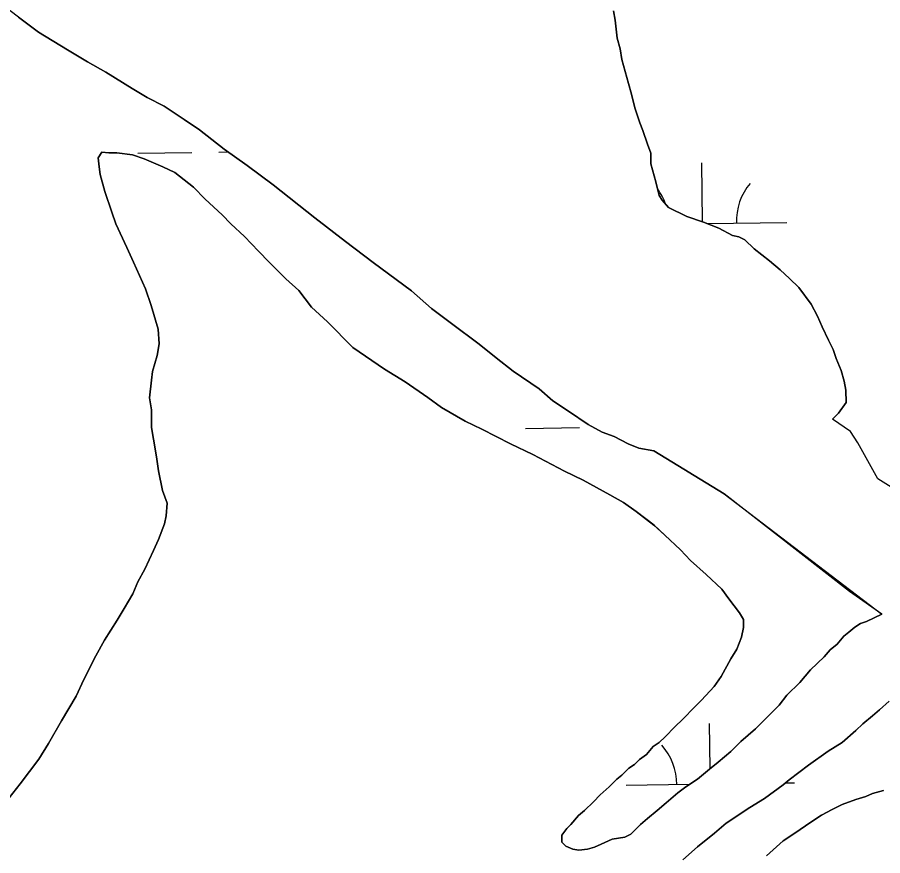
# Model space of a CAD drawing. Extents: x 3767014 to 3805179, y 361544 to 387384.
# Drawn here: x 3771829 to 3772343, y 382132 to 382629 of the extents above; entities that cross this region are included whole.
import ezdxf

# ---------------------------------------------------------------- set-up
doc = ezdxf.new("R2010")
doc.units = 0
doc.layers.add('V-TOPO-SHOR', color=7, linetype='Continuous')
doc.layers.add('V-WETL-SWMP', color=7, linetype='Continuous')

msp = doc.modelspace()

# ---------------------------------------------------------------- linework, layer by layer
at = {"layer": 'V-TOPO-SHOR'}
msp.add_line((3772385.208, 382326.994), (3772339.836, 382355.465), dxfattribs=at)
for points in [[(3772206.929, 382371.927), (3772197.883, 382373.586), (3772191.53, 382376.193), (3772183.345, 382380.571), (3772176.089, 382383.162), (3772167.903, 382387.543), (3772156.053, 382395.473), (3772146.935, 382401.641), (3772138.708, 382408.725), (3772123.209, 382419.303), (3772113.162, 382427.262), (3772103.116, 382435.218), (3772086.687, 382447.584), (3772074.823, 382456.415), (3772062.93, 382467.05), (3772040.12, 382483.826), (3772023.691, 382496.191), (3772005.431, 382510.333), (3771980.773, 382529.785), (3771965.259, 382541.264), (3771951.577, 382550.967), (3771936.966, 382562.461), (3771927.85, 382568.629), (3771916.001, 382576.561), (3771905.996, 382581.812), (3771896.895, 382587.08), (3771881.41, 382596.756), (3771870.49, 382602.896), (3771858.657, 382609.925), (3771841.353, 382620.472), (3771829.489, 382629.303), (3771820.359, 382636.375)], [(3772182.96, 382633.088), (3772183.947, 382627.691), (3772185.02, 382616.886), (3772186.922, 382610.603), (3772187.924, 382604.305), (3772191.76, 382589.936), (3772193.662, 382583.653), (3772195.594, 382575.568), (3772198.44, 382566.593), (3772200.314, 382562.114), (3772203.149, 382554.041), (3772205.037, 382548.661), (3772205.137, 382542.349), (3772206.096, 382538.757), (3772208.013, 382531.573), (3772209.944, 382523.485), (3772211.791, 382520.81), (3772215.468, 382516.358), (3772226.373, 382511.119), (3772236.349, 382507.67), (3772245.422, 382504.205), (3772253.607, 382499.827), (3772257.228, 382498.981), (3772260.863, 382497.236), (3772266.358, 382491.911), (3772270.923, 382488.376), (3772275.49, 382484.839), (3772281.886, 382479.531), (3772287.383, 382474.206)], [(3771821.719, 382163.293), (3771830.464, 382174.397), (3771841.542, 382189.01), (3771847.37, 382198.361), (3771854.946, 382211.802), (3771863.689, 382226.41), (3771868.348, 382236.343), (3771875.338, 382250.368), (3771880.583, 382259.717), (3771888.158, 382271.405), (3771892.24, 382278.417), (3771897.485, 382287.183), (3771900.395, 382294.193), (3771904.475, 382301.791), (3771909.715, 382312.891), (3771912.628, 382319.32), (3771916.12, 382328.667), (3771917.283, 382333.341), (3771917.856, 382340.932), (3771914.928, 382348.52), (3771912.579, 382360.198), (3771911.401, 382368.372), (3771909.636, 382378.88), (3771908.46, 382385.886), (3771908.448, 382396.396), (3771907.27, 382403.403), (3771908.425, 382413.917), (3771909.003, 382419.172), (3771911.913, 382428.519), (3771913.07, 382435.528), (3771912.476, 382444.287), (3771908.372, 382458.297), (3771904.856, 382468.22), (3771897.829, 382483.979), (3771893.731, 382492.732), (3771887.29, 382506.741), (3771884.947, 382513.745), (3771880.843, 382526.002), (3771877.912, 382535.927), (3771877.322, 382540.598), (3771876.732, 382545.853), (3771879.063, 382549.359), (3771883.153, 382548.78), (3771887.822, 382548.786), (3771897.167, 382547.631), (3771904.178, 382545.302), (3771915.28, 382540.643), (3771922.29, 382537.149), (3771933.396, 382528.402), (3771940.413, 382521.404), (3771950.352, 382512.072), (3771955.613, 382506.822), (3771963.799, 382499.241), (3771971.985, 382490.492), (3771978.416, 382484.075), (3771988.355, 382474.161)], [(3771988.355, 382474.161), (3771995.955, 382467.163), (3772003.559, 382457.245), (3772012.912, 382448.495), (3772028.114, 382433.332), (3772046.817, 382420.507), (3772059.088, 382412.932), (3772072.531, 382403.603), (3772080.713, 382397.775), (3772094.74, 382389.615), (3772104.673, 382384.956), (3772121.618, 382376.217), (3772135.057, 382369.809), (3772153.755, 382359.905), (3772164.855, 382354.662), (3772180.633, 382345.921), (3772188.815, 382341.26), (3772196.413, 382336.013), (3772206.933, 382327.852), (3772213.364, 382322.019), (3772222.719, 382313.272), (3772228.567, 382306.856), (3772237.92, 382298.69), (3772247.273, 382289.943), (3772251.369, 382284.109), (3772257.802, 382275.941), (3772260.143, 382271.855), (3772260.149, 382267.184), (3772258.988, 382261.343), (3772256.075, 382254.333), (3772252.579, 382248.488), (3772246.753, 382237.969), (3772242.671, 382232.124), (3772235.089, 382223.94), (3772231.008, 382219.849), (3772224.008, 382212.832), (3772219.342, 382208.154), (3772213.51, 382202.307), (3772210.01, 382198.799), (3772206.51, 382196.46), (3772202.428, 382191.783), (3772198.342, 382188.858), (3772195.428, 382185.936), (3772191.926, 382183.595), (3772187.842, 382179.503), (3772184.926, 382177.162), (3772180.26, 382172.484), (3772175.009, 382167.807), (3772170.928, 382163.715), (3772165.679, 382158.454), (3772162.179, 382155.529), (3772157.511, 382150.268), (3772155.178, 382147.929), (3772152.264, 382143.837), (3772152.27, 382139.749), (3772154.607, 382137.417), (3772158.699, 382135.67), (3772162.203, 382135.09), (3772167.458, 382135.68), (3772171.544, 382136.853), (3772175.63, 382138.611), (3772182.048, 382141.537), (3772189.64, 382142.715), (3772193.14, 382144.472), (3772198.975, 382150.319), (3772203.057, 382153.825), (3772208.891, 382158.505), (3772214.14, 382163.182), (3772221.143, 382169.032), (3772225.81, 382172.542), (3772232.812, 382177.221), (3772239.81, 382183.069), (3772245.061, 382187.162), (3772252.647, 382193.595), (3772258.478, 382199.442), (3772267.229, 382207.044), (3772273.061, 382212.891), (3772281.227, 382221.077), (3772285.89, 382226.922), (3772293.474, 382234.522), (3772299.888, 382242.123), (3772308.053, 382249.723), (3772311.554, 382253.815), (3772315.635, 382257.325), (3772319.719, 382262), (3772322.635, 382264.339), (3772326.135, 382267.264), (3772329.635, 382269.605), (3772333.139, 382270.776), (3772342.341, 382275.046)], [(3772287.383, 382474.206), (3772292.878, 382468.881), (3772300.247, 382459.077), (3772303.968, 382451.922), (3772306.771, 382445.653), (3772310.507, 382437.596), (3772313.296, 382432.228), (3772315.187, 382426.846), (3772318.005, 382419.676), (3772319.907, 382413.393), (3772320.894, 382407.998), (3772321.009, 382400.785), (3772316.602, 382394.402), (3772313.051, 382390.738)], [(3772339.836, 382355.465), (3772327.933, 382376.719), (3772323.71, 382383.508), (3772313.051, 382390.738)], [(3772248.7, 382346.487), (3772206.929, 382371.927)], [(3772342.341, 382275.046), (3772323.082, 382288.522), (3772248.7, 382346.487)], [(3772346.628, 382223.492), (3772340.795, 382218.229), (3772336.711, 382214.72), (3772330.876, 382210.041), (3772326.795, 382205.949), (3772318.627, 382198.93), (3772310.458, 382193.667), (3772298.788, 382185.477), (3772287.121, 382176.703), (3772283.621, 382173.779), (3772272.535, 382165.591), (3772263.782, 382160.323), (3772249.778, 382150.962), (3772242.778, 382145.115), (3772232.859, 382136.927), (3772224.108, 382129.325)], [(3772273.743, 382131.721), (3772283.66, 382140.493), (3772290.662, 382145.172), (3772299.997, 382151.607), (3772306.415, 382155.703), (3772312.836, 382159.215), (3772318.67, 382162.142), (3772326.844, 382165.073), (3772332.681, 382166.832), (3772336.766, 382168.587), (3772343.189, 382170.346)]]:
    msp.add_lwpolyline(points, dxfattribs=at)
at = {"layer": 'V-WETL-SWMP'}
for p, q in [((3772183.947, 382627.691), (3772182.96, 382633.087)), ((3771829.49, 382629.304), (3771841.354, 382620.473)), ((3772185.02, 382616.886), (3772183.947, 382627.691)), ((3771841.354, 382620.473), (3771858.656, 382609.924)), ((3772186.923, 382610.603), (3772185.02, 382616.886)), ((3771858.656, 382609.924), (3771870.491, 382602.896)), ((3772187.924, 382604.306), (3772186.923, 382610.603)), ((3771870.491, 382602.896), (3771881.41, 382596.756)), ((3772191.759, 382589.937), (3772187.924, 382604.306)), ((3771881.41, 382596.756), (3771896.895, 382587.08)), ((3771896.895, 382587.08), (3771905.997, 382581.813)), ((3772193.662, 382583.654), (3772191.759, 382589.937)), ((3771905.997, 382581.813), (3771916, 382576.56)), ((3772195.593, 382575.567), (3772193.662, 382583.654)), ((3771916, 382576.56), (3771927.85, 382568.63)), ((3772198.441, 382566.594), (3772195.593, 382575.567)), ((3771927.85, 382568.63), (3771936.966, 382562.461)), ((3772200.315, 382562.114), (3772198.441, 382566.594)), ((3771936.966, 382562.461), (3771951.577, 382550.968)), ((3772203.149, 382554.042), (3772200.315, 382562.114)), ((3771951.577, 382550.968), (3771965.259, 382541.264)), ((3772205.037, 382548.661), (3772203.149, 382554.042)), ((3771879.063, 382549.359), (3771876.732, 382545.853)), ((3771876.732, 382545.853), (3771877.322, 382540.598)), ((3771883.152, 382548.78), (3771879.063, 382549.359)), ((3771887.823, 382548.786), (3771883.152, 382548.78)), ((3771897.168, 382547.63), (3771887.823, 382548.786)), ((3771904.178, 382545.302), (3771897.168, 382547.63)), ((3771900.39, 382548.658), (3771932.387, 382549.103)), ((3771915.279, 382540.644), (3771904.178, 382545.302)), ((3771948.386, 382549.325), (3771953.787, 382549.4)), ((3772205.137, 382542.349), (3772205.037, 382548.661)), ((3771877.322, 382540.598), (3771877.912, 382535.927)), ((3771922.291, 382537.149), (3771915.279, 382540.644)), ((3771965.259, 382541.264), (3771980.772, 382529.785)), ((3772206.096, 382538.757), (3772205.137, 382542.349)), ((3772235.834, 382507.848), (3772235.347, 382542.88)), ((3771877.912, 382535.927), (3771880.843, 382526.003)), ((3771933.397, 382528.403), (3771922.291, 382537.149)), ((3772208.013, 382531.572), (3772206.096, 382538.757)), ((3771980.772, 382529.785), (3772005.43, 382510.333)), ((3772209.945, 382523.486), (3772208.013, 382531.572)), ((3771880.843, 382526.003), (3771884.946, 382513.745)), ((3771940.413, 382521.404), (3771933.397, 382528.403)), ((3771950.352, 382512.072), (3771940.413, 382521.404)), ((3772211.791, 382520.81), (3772209.945, 382523.486)), ((3772215.468, 382516.359), (3772211.791, 382520.81)), ((3772226.374, 382511.12), (3772215.468, 382516.359)), ((3771884.946, 382513.745), (3771887.29, 382506.74)), ((3771955.614, 382506.823), (3771950.352, 382512.072)), ((3772005.43, 382510.333), (3772023.69, 382496.192)), ((3772236.349, 382507.67), (3772226.374, 382511.12)), ((3771887.29, 382506.74), (3771893.731, 382492.733)), ((3771963.798, 382499.241), (3771955.614, 382506.823)), ((3772245.422, 382504.206), (3772236.349, 382507.67)), ((3772238.318, 382506.918), (3772285.842, 382507.578)), ((3772253.608, 382499.826), (3772245.422, 382504.206)), ((3771971.984, 382490.492), (3771963.798, 382499.241)), ((3772257.229, 382498.981), (3772253.608, 382499.826)), ((3772260.864, 382497.235), (3772257.229, 382498.981)), ((3772023.69, 382496.192), (3772040.119, 382483.826)), ((3772266.359, 382491.911), (3772260.864, 382497.235)), ((3771893.731, 382492.733), (3771897.829, 382483.979)), ((3771978.416, 382484.076), (3771971.984, 382490.492)), ((3772270.924, 382488.376), (3772266.359, 382491.911)), ((3772275.49, 382484.84), (3772270.924, 382488.376)), ((3771897.829, 382483.979), (3771904.856, 382468.22)), ((3771988.355, 382474.161), (3771978.416, 382484.076)), ((3772040.119, 382483.826), (3772062.931, 382467.051)), ((3772281.886, 382479.53), (3772275.49, 382484.84)), ((3772287.382, 382474.206), (3772281.886, 382479.53)), ((3771995.955, 382467.163), (3771988.355, 382474.161)), ((3772292.877, 382468.882), (3772287.382, 382474.206)), ((3771904.856, 382468.22), (3771908.372, 382458.297)), ((3772300.247, 382459.078), (3772292.877, 382468.882)), ((3772003.559, 382457.244), (3771995.955, 382467.163)), ((3772062.931, 382467.051), (3772074.823, 382456.416)), ((3771908.372, 382458.297), (3771912.476, 382444.287)), ((3772303.968, 382451.921), (3772300.247, 382459.078)), ((3772012.913, 382448.496), (3772003.559, 382457.244)), ((3772074.823, 382456.416), (3772086.687, 382447.585)), ((3772028.114, 382433.332), (3772012.913, 382448.496)), ((3772086.687, 382447.585), (3772103.116, 382435.219)), ((3772306.772, 382445.653), (3772303.968, 382451.921)), ((3771912.476, 382444.287), (3771913.071, 382435.528)), ((3772310.507, 382437.595), (3772306.772, 382445.653)), ((3772313.297, 382432.228), (3772310.507, 382437.595)), ((3771913.071, 382435.528), (3771911.912, 382428.519)), ((3772046.816, 382420.507), (3772028.114, 382433.332)), ((3772103.116, 382435.219), (3772113.162, 382427.261)), ((3772315.186, 382426.847), (3772313.297, 382432.228)), ((3771911.912, 382428.519), (3771909.003, 382419.172)), ((3772113.162, 382427.261), (3772123.209, 382419.303)), ((3772318.005, 382419.676), (3772315.186, 382426.847)), ((3771909.003, 382419.172), (3771908.425, 382413.916)), ((3772059.089, 382412.931), (3772046.816, 382420.507)), ((3772123.209, 382419.303), (3772138.708, 382408.726)), ((3772319.908, 382413.393), (3772318.005, 382419.676)), ((3771908.425, 382413.916), (3771907.27, 382403.403)), ((3772072.531, 382403.604), (3772059.089, 382412.931)), ((3772320.895, 382407.998), (3772319.908, 382413.393)), ((3772138.708, 382408.726), (3772146.936, 382401.641)), ((3772321.009, 382400.785), (3772320.895, 382407.998)), ((3771907.27, 382403.403), (3771908.447, 382396.397)), ((3772080.714, 382397.774), (3772072.531, 382403.604)), ((3772146.936, 382401.641), (3772156.052, 382395.472)), ((3771908.447, 382396.397), (3771908.459, 382385.886)), ((3772094.739, 382389.615), (3772080.714, 382397.774)), ((3772316.601, 382394.402), (3772321.009, 382400.785)), ((3772156.052, 382395.472), (3772167.902, 382387.542)), ((3772313.051, 382390.738), (3772316.601, 382394.402)), ((3772323.711, 382383.509), (3772313.051, 382390.738)), ((3771908.459, 382385.886), (3771909.636, 382378.88)), ((3772104.672, 382384.956), (3772094.739, 382389.615)), ((3772130.681, 382385.34), (3772162.678, 382385.785)), ((3772167.902, 382387.542), (3772176.088, 382383.162)), ((3772121.617, 382376.217), (3772104.672, 382384.956)), ((3772176.088, 382383.162), (3772183.344, 382380.572)), ((3772183.344, 382380.572), (3772191.53, 382376.192)), ((3772327.933, 382376.719), (3772323.711, 382383.509)), ((3771909.636, 382378.88), (3771911.4, 382368.371)), ((3772135.056, 382369.81), (3772121.617, 382376.217)), ((3772191.53, 382376.192), (3772197.884, 382373.586)), ((3772339.837, 382355.466), (3772327.933, 382376.719)), ((3772197.884, 382373.586), (3772206.929, 382371.926)), ((3772206.929, 382371.926), (3772248.7, 382346.487)), ((3771911.4, 382368.371), (3771912.578, 382360.197)), ((3772153.755, 382359.905), (3772135.056, 382369.81)), ((3771912.578, 382360.197), (3771914.928, 382348.52)), ((3772164.856, 382354.663), (3772153.755, 382359.905)), ((3772180.634, 382345.922), (3772164.856, 382354.663)), ((3772385.207, 382326.994), (3772339.837, 382355.466)), ((3771914.928, 382348.52), (3771917.857, 382340.932)), ((3772188.815, 382341.261), (3772180.634, 382345.922)), ((3772248.7, 382346.487), (3772342.342, 382275.046)), ((3771917.857, 382340.932), (3771917.283, 382333.34)), ((3772196.413, 382336.014), (3772188.815, 382341.261)), ((3772206.934, 382327.851), (3772196.413, 382336.014)), ((3771917.283, 382333.34), (3771916.12, 382328.667)), ((3771916.12, 382328.667), (3771912.628, 382319.319)), ((3772213.365, 382322.02), (3772206.934, 382327.851)), ((3771912.628, 382319.319), (3771909.716, 382312.892)), ((3772222.719, 382313.272), (3772213.365, 382322.02)), ((3771909.716, 382312.892), (3771904.474, 382301.791)), ((3772228.566, 382306.855), (3772222.719, 382313.272)), ((3772237.919, 382298.691), (3772228.566, 382306.855)), ((3771904.474, 382301.791), (3771900.395, 382294.194)), ((3772247.273, 382289.943), (3772237.919, 382298.691)), ((3771900.395, 382294.194), (3771897.484, 382287.183)), ((3772251.368, 382284.108), (3772247.273, 382289.943)), ((3771897.484, 382287.183), (3771892.239, 382278.417)), ((3772257.802, 382275.941), (3772251.368, 382284.108)), ((3771892.239, 382278.417), (3771888.159, 382271.405)), ((3772260.142, 382271.856), (3772257.802, 382275.941)), ((3772342.342, 382275.046), (3772333.139, 382270.776)), ((3771888.159, 382271.405), (3771880.582, 382259.716)), ((3772260.148, 382267.184), (3772260.142, 382271.856)), ((3772326.136, 382267.264), (3772322.635, 382264.34)), ((3772329.636, 382269.604), (3772326.136, 382267.264)), ((3772333.139, 382270.776), (3772329.636, 382269.604)), ((3772258.987, 382261.343), (3772260.148, 382267.184)), ((3772322.635, 382264.34), (3772319.718, 382262.001)), ((3771880.582, 382259.716), (3771875.338, 382250.367)), ((3772256.076, 382254.332), (3772258.987, 382261.343)), ((3772315.636, 382257.324), (3772311.553, 382253.815)), ((3772319.718, 382262.001), (3772315.636, 382257.324)), ((3772252.579, 382248.488), (3772256.076, 382254.332)), ((3772311.553, 382253.815), (3772308.054, 382249.723)), ((3771875.338, 382250.367), (3771868.347, 382236.343)), ((3772246.752, 382237.97), (3772252.579, 382248.488)), ((3772308.054, 382249.723), (3772299.888, 382242.122)), ((3772299.888, 382242.122), (3772293.473, 382234.523)), ((3772242.672, 382232.125), (3772246.752, 382237.97)), ((3771868.347, 382236.343), (3771863.688, 382226.41)), ((3772235.09, 382223.94), (3772242.672, 382232.125)), ((3772293.473, 382234.523), (3772285.891, 382226.922)), ((3771863.688, 382226.41), (3771854.946, 382211.801)), ((3772285.891, 382226.922), (3772281.226, 382221.077)), ((3772231.007, 382219.848), (3772235.09, 382223.94)), ((3772281.226, 382221.077), (3772273.061, 382212.891)), ((3772340.794, 382218.229), (3772346.627, 382223.492)), ((3772224.008, 382212.832), (3772231.007, 382219.848)), ((3772336.711, 382214.72), (3772340.794, 382218.229)), ((3771854.946, 382211.801), (3771847.371, 382198.36)), ((3772219.342, 382208.154), (3772224.008, 382212.832)), ((3772273.061, 382212.891), (3772267.228, 382207.045)), ((3772330.877, 382210.041), (3772336.711, 382214.72)), ((3772213.51, 382202.308), (3772219.342, 382208.154)), ((3772240.339, 382183.481), (3772239.968, 382210.237)), ((3772267.228, 382207.045), (3772258.478, 382199.442)), ((3772318.627, 382198.931), (3772326.794, 382205.949)), ((3772326.794, 382205.949), (3772330.877, 382210.041)), ((3772210.01, 382198.8), (3772213.51, 382202.308)), ((3771847.371, 382198.36), (3771841.542, 382189.01)), ((3772202.427, 382191.783), (3772206.509, 382196.46)), ((3772206.509, 382196.46), (3772210.01, 382198.8)), ((3772258.478, 382199.442), (3772252.646, 382193.596)), ((3772310.458, 382193.666), (3772318.627, 382198.931)), ((3772198.343, 382188.858), (3772202.427, 382191.783)), ((3772252.646, 382193.596), (3772245.062, 382187.163)), ((3772298.788, 382185.476), (3772310.458, 382193.666)), ((3771841.542, 382189.01), (3771830.465, 382174.397)), ((3772191.926, 382183.595), (3772195.427, 382185.935)), ((3772195.427, 382185.935), (3772198.343, 382188.858)), ((3772245.062, 382187.163), (3772239.811, 382183.069)), ((3772287.12, 382176.703), (3772298.788, 382185.476)), ((3772187.843, 382179.502), (3772191.926, 382183.595)), ((3772239.811, 382183.069), (3772232.811, 382177.221)), ((3772180.26, 382172.485), (3772184.926, 382177.163)), ((3772184.926, 382177.163), (3772187.843, 382179.502)), ((3772232.811, 382177.221), (3772225.809, 382172.541)), ((3772283.62, 382173.779), (3772287.12, 382176.703)), ((3772284.912, 382174.858), (3772290.463, 382174.935)), ((3771830.465, 382174.397), (3771821.719, 382163.292)), ((3772175.01, 382167.807), (3772180.26, 382172.485)), ((3772190.473, 382173.546), (3772228.095, 382174.069)), ((3772225.809, 382172.541), (3772221.142, 382169.031)), ((3772272.534, 382165.59), (3772283.62, 382173.779)), ((3772343.188, 382170.347), (3772336.766, 382168.587)), ((3772170.927, 382163.715), (3772175.01, 382167.807)), ((3772221.142, 382169.031), (3772214.141, 382163.183)), ((3772263.781, 382160.323), (3772272.534, 382165.59)), ((3772326.843, 382165.072), (3772318.671, 382162.142)), ((3772332.681, 382166.831), (3772326.843, 382165.072)), ((3772336.766, 382168.587), (3772332.681, 382166.831)), ((3772165.678, 382158.453), (3772170.927, 382163.715)), ((3772214.141, 382163.183), (3772208.891, 382158.505)), ((3772249.778, 382150.963), (3772263.781, 382160.323)), ((3772318.671, 382162.142), (3772312.835, 382159.215)), ((3772157.512, 382150.267), (3772162.178, 382155.529)), ((3772162.178, 382155.529), (3772165.678, 382158.453)), ((3772208.891, 382158.505), (3772203.057, 382153.826)), ((3772306.416, 382155.703), (3772299.997, 382151.608)), ((3772312.835, 382159.215), (3772306.416, 382155.703)), ((3772155.179, 382147.929), (3772157.512, 382150.267)), ((3772198.974, 382150.318), (3772193.141, 382144.471)), ((3772203.057, 382153.826), (3772198.974, 382150.318)), ((3772242.777, 382145.115), (3772249.778, 382150.963)), ((3772299.997, 382151.608), (3772290.662, 382145.173)), ((3772152.265, 382143.837), (3772155.179, 382147.929)), ((3772193.141, 382144.471), (3772189.64, 382142.715)), ((3772232.86, 382136.928), (3772242.777, 382145.115)), ((3772290.662, 382145.173), (3772283.66, 382140.493)), ((3772152.27, 382139.75), (3772152.265, 382143.837)), ((3772154.608, 382137.417), (3772152.27, 382139.75)), ((3772182.049, 382141.538), (3772175.629, 382138.61)), ((3772189.64, 382142.715), (3772182.049, 382141.538)), ((3772283.66, 382140.493), (3772273.743, 382131.721)), ((3772158.698, 382135.67), (3772154.608, 382137.417)), ((3772162.203, 382135.09), (3772158.698, 382135.67)), ((3772167.458, 382135.68), (3772162.203, 382135.09)), ((3772171.544, 382136.853), (3772167.458, 382135.68)), ((3772175.629, 382138.61), (3772171.544, 382136.853)), ((3772224.109, 382129.325), (3772232.86, 382136.928))]:
    msp.add_line(p, q, dxfattribs=at)
for centre, start, end in [((3772291.078, 382508.126), 140.02403, 181.56769), ((3772180.603, 382506.591), 19.4639, 36.35233), ((3772185.224, 382173.948), 0.02404, 41.5677)]:
    msp.add_arc(centre, 35.246, start, end, dxfattribs=at)

doc.saveas('drawing.dxf')
